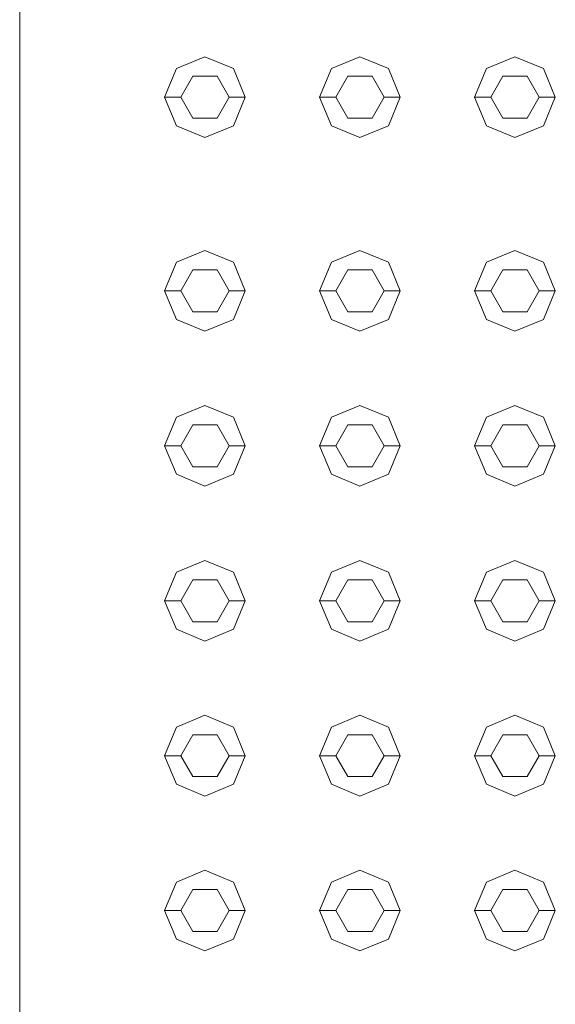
# Model space of a CAD drawing. Header units: millimetres. Extents: x 2 to 902, y -447 to 199.
# Tile 764 of 1056: x 43.061 to 43.393, y 151.574 to 152.184. Entities that reach past the tile are written whole.
import ezdxf

# ---------------------------------------------------------------- set-up
doc = ezdxf.new("R2010")
doc.units = ezdxf.units.MM
doc.header["$MEASUREMENT"] = 0
doc.layers.add('IFC-Elemento construtivo genérico-Contorno', color=253, linetype='Continuous', lineweight=5)
doc.layers.add('IFC-Laje-Contorno', color=134, linetype='Continuous', lineweight=5)

msp = doc.modelspace()

# ---------------------------------------------------------------- linework, layer by layer
at = {"layer": 'IFC-Elemento construtivo genérico-Contorno', "color": 7, "lineweight": 5}
for p, q in [((43.15817, 152.15363), (43.17585, 152.16095)), ((43.15817, 152.15363), (43.17585, 152.16095)), ((43.17585, 152.16095), (43.19353, 152.15363)), ((43.17585, 152.16095), (43.19353, 152.15363)), ((43.25417, 152.15363), (43.27185, 152.16095)), ((43.25417, 152.15363), (43.27185, 152.16095)), ((43.27185, 152.16095), (43.28953, 152.15363)), ((43.27185, 152.16095), (43.28953, 152.15363)), ((43.35017, 152.15363), (43.36785, 152.16095)), ((43.35017, 152.15363), (43.36785, 152.16095)), ((43.36785, 152.16095), (43.38552, 152.15363)), ((43.36785, 152.16095), (43.38552, 152.15363)), ((43.15085, 152.13595), (43.15817, 152.15363)), ((43.15085, 152.13595), (43.15817, 152.15363)), ((43.16085, 152.13595), (43.16835, 152.14894)), ((43.16085, 152.13595), (43.16835, 152.14894)), ((43.16835, 152.14894), (43.18335, 152.14894)), ((43.16835, 152.14894), (43.18335, 152.14894)), ((43.18335, 152.14894), (43.19085, 152.13595)), ((43.18335, 152.14894), (43.19085, 152.13595)), ((43.19353, 152.15363), (43.20085, 152.13595)), ((43.19353, 152.15363), (43.20085, 152.13595)), ((43.24685, 152.13595), (43.25417, 152.15363)), ((43.24685, 152.13595), (43.25417, 152.15363)), ((43.25685, 152.13595), (43.26435, 152.14894)), ((43.25685, 152.13595), (43.26435, 152.14894)), ((43.26435, 152.14894), (43.27935, 152.14894)), ((43.26435, 152.14894), (43.27935, 152.14894)), ((43.27935, 152.14894), (43.28685, 152.13595)), ((43.27935, 152.14894), (43.28685, 152.13595)), ((43.28953, 152.15363), (43.29685, 152.13595)), ((43.28953, 152.15363), (43.29685, 152.13595)), ((43.34285, 152.13595), (43.35017, 152.15363)), ((43.34285, 152.13595), (43.35017, 152.15363)), ((43.35285, 152.13595), (43.36035, 152.14894)), ((43.35285, 152.13595), (43.36035, 152.14894)), ((43.36035, 152.14894), (43.37535, 152.14894)), ((43.36035, 152.14894), (43.37535, 152.14894)), ((43.37535, 152.14894), (43.38285, 152.13595)), ((43.37535, 152.14894), (43.38285, 152.13595)), ((43.38552, 152.15363), (43.39285, 152.13595)), ((43.38552, 152.15363), (43.39285, 152.13595)), ((43.15085, 152.13595), (43.16085, 152.13595)), ((43.15085, 152.13595), (43.15817, 152.11827)), ((43.15085, 152.13595), (43.16085, 152.13595)), ((43.15085, 152.13595), (43.15817, 152.11827)), ((43.16085, 152.13595), (43.16835, 152.12295)), ((43.16085, 152.13595), (43.16835, 152.12295)), ((43.18335, 152.12295), (43.19085, 152.13595)), ((43.18335, 152.12295), (43.19085, 152.13595)), ((43.19085, 152.13595), (43.20085, 152.13595)), ((43.19085, 152.13595), (43.20085, 152.13595)), ((43.19353, 152.11827), (43.20085, 152.13595)), ((43.19353, 152.11827), (43.20085, 152.13595)), ((43.24685, 152.13595), (43.25685, 152.13595)), ((43.24685, 152.13595), (43.25417, 152.11827)), ((43.24685, 152.13595), (43.25685, 152.13595)), ((43.24685, 152.13595), (43.25417, 152.11827)), ((43.25685, 152.13595), (43.26435, 152.12295)), ((43.25685, 152.13595), (43.26435, 152.12295)), ((43.27935, 152.12295), (43.28685, 152.13595)), ((43.27935, 152.12295), (43.28685, 152.13595)), ((43.28685, 152.13595), (43.29685, 152.13595)), ((43.28685, 152.13595), (43.29685, 152.13595)), ((43.28953, 152.11827), (43.29685, 152.13595)), ((43.28953, 152.11827), (43.29685, 152.13595)), ((43.34285, 152.13595), (43.35285, 152.13595)), ((43.34285, 152.13595), (43.35017, 152.11827)), ((43.34285, 152.13595), (43.35285, 152.13595)), ((43.34285, 152.13595), (43.35017, 152.11827)), ((43.35285, 152.13595), (43.36035, 152.12295)), ((43.35285, 152.13595), (43.36035, 152.12295)), ((43.37535, 152.12295), (43.38285, 152.13595)), ((43.37535, 152.12295), (43.38285, 152.13595)), ((43.38285, 152.13595), (43.39285, 152.13595)), ((43.38285, 152.13595), (43.39285, 152.13595)), ((43.38552, 152.11827), (43.39285, 152.13595)), ((43.38552, 152.11827), (43.39285, 152.13595)), ((43.15817, 152.11827), (43.17585, 152.11095)), ((43.15817, 152.11827), (43.17585, 152.11095)), ((43.16835, 152.12295), (43.18335, 152.12295)), ((43.16835, 152.12295), (43.18335, 152.12295)), ((43.17585, 152.11095), (43.19353, 152.11827)), ((43.17585, 152.11095), (43.19353, 152.11827)), ((43.25417, 152.11827), (43.27185, 152.11095)), ((43.25417, 152.11827), (43.27185, 152.11095)), ((43.26435, 152.12295), (43.27935, 152.12295)), ((43.26435, 152.12295), (43.27935, 152.12295)), ((43.27185, 152.11095), (43.28953, 152.11827)), ((43.27185, 152.11095), (43.28953, 152.11827)), ((43.35017, 152.11827), (43.36785, 152.11095)), ((43.35017, 152.11827), (43.36785, 152.11095)), ((43.36035, 152.12295), (43.37535, 152.12295)), ((43.36035, 152.12295), (43.37535, 152.12295)), ((43.36785, 152.11095), (43.38552, 152.11827)), ((43.36785, 152.11095), (43.38552, 152.11827)), ((43.15817, 152.03363), (43.17585, 152.04095)), ((43.15817, 152.03363), (43.17585, 152.04095)), ((43.17585, 152.04095), (43.19353, 152.03363)), ((43.17585, 152.04095), (43.19353, 152.03363)), ((43.25417, 152.03363), (43.27185, 152.04095)), ((43.25417, 152.03363), (43.27185, 152.04095)), ((43.27185, 152.04095), (43.28953, 152.03363)), ((43.27185, 152.04095), (43.28953, 152.03363)), ((43.35017, 152.03363), (43.36785, 152.04095)), ((43.35017, 152.03363), (43.36785, 152.04095)), ((43.36785, 152.04095), (43.38552, 152.03363)), ((43.36785, 152.04095), (43.38552, 152.03363)), ((43.15085, 152.01595), (43.15817, 152.03363)), ((43.15085, 152.01595), (43.15817, 152.03363)), ((43.19353, 152.03363), (43.20085, 152.01595)), ((43.19353, 152.03363), (43.20085, 152.01595)), ((43.24685, 152.01595), (43.25417, 152.03363)), ((43.24685, 152.01595), (43.25417, 152.03363)), ((43.28953, 152.03363), (43.29685, 152.01595)), ((43.28953, 152.03363), (43.29685, 152.01595)), ((43.34285, 152.01595), (43.35017, 152.03363)), ((43.34285, 152.01595), (43.35017, 152.03363)), ((43.38552, 152.03363), (43.39285, 152.01595)), ((43.38552, 152.03363), (43.39285, 152.01595)), ((43.16085, 152.01595), (43.16835, 152.02894)), ((43.16085, 152.01595), (43.16835, 152.02894)), ((43.16835, 152.02894), (43.18335, 152.02894)), ((43.16835, 152.02894), (43.18335, 152.02894)), ((43.18335, 152.02894), (43.19085, 152.01595)), ((43.18335, 152.02894), (43.19085, 152.01595)), ((43.25685, 152.01595), (43.26435, 152.02894)), ((43.25685, 152.01595), (43.26435, 152.02894)), ((43.26435, 152.02894), (43.27935, 152.02894)), ((43.26435, 152.02894), (43.27935, 152.02894)), ((43.27935, 152.02894), (43.28685, 152.01595)), ((43.27935, 152.02894), (43.28685, 152.01595)), ((43.35285, 152.01595), (43.36035, 152.02894)), ((43.35285, 152.01595), (43.36035, 152.02894)), ((43.36035, 152.02894), (43.37535, 152.02894)), ((43.36035, 152.02894), (43.37535, 152.02894)), ((43.37535, 152.02894), (43.38285, 152.01595)), ((43.37535, 152.02894), (43.38285, 152.01595)), ((43.15085, 152.01595), (43.16085, 152.01595)), ((43.15085, 152.01595), (43.15817, 151.99827)), ((43.15085, 152.01595), (43.16085, 152.01595)), ((43.15085, 152.01595), (43.15817, 151.99827)), ((43.16085, 152.01595), (43.16835, 152.00295)), ((43.16085, 152.01595), (43.16835, 152.00295)), ((43.18335, 152.00295), (43.19085, 152.01595)), ((43.18335, 152.00295), (43.19085, 152.01595)), ((43.19085, 152.01595), (43.20085, 152.01595)), ((43.19085, 152.01595), (43.20085, 152.01595)), ((43.19353, 151.99827), (43.20085, 152.01595)), ((43.19353, 151.99827), (43.20085, 152.01595)), ((43.24685, 152.01595), (43.25685, 152.01595)), ((43.24685, 152.01595), (43.25417, 151.99827)), ((43.24685, 152.01595), (43.25685, 152.01595)), ((43.24685, 152.01595), (43.25417, 151.99827)), ((43.25685, 152.01595), (43.26435, 152.00295)), ((43.25685, 152.01595), (43.26435, 152.00295)), ((43.27935, 152.00295), (43.28685, 152.01595)), ((43.27935, 152.00295), (43.28685, 152.01595)), ((43.28685, 152.01595), (43.29685, 152.01595)), ((43.28685, 152.01595), (43.29685, 152.01595)), ((43.28953, 151.99827), (43.29685, 152.01595)), ((43.28953, 151.99827), (43.29685, 152.01595)), ((43.34285, 152.01595), (43.35285, 152.01595)), ((43.34285, 152.01595), (43.35017, 151.99827)), ((43.34285, 152.01595), (43.35285, 152.01595)), ((43.34285, 152.01595), (43.35017, 151.99827)), ((43.35285, 152.01595), (43.36035, 152.00295)), ((43.35285, 152.01595), (43.36035, 152.00295)), ((43.37535, 152.00295), (43.38285, 152.01595)), ((43.37535, 152.00295), (43.38285, 152.01595)), ((43.38285, 152.01595), (43.39285, 152.01595)), ((43.38285, 152.01595), (43.39285, 152.01595)), ((43.38552, 151.99827), (43.39285, 152.01595)), ((43.38552, 151.99827), (43.39285, 152.01595)), ((43.16835, 152.00295), (43.18335, 152.00295)), ((43.16835, 152.00295), (43.18335, 152.00295)), ((43.26435, 152.00295), (43.27935, 152.00295)), ((43.26435, 152.00295), (43.27935, 152.00295)), ((43.36035, 152.00295), (43.37535, 152.00295)), ((43.36035, 152.00295), (43.37535, 152.00295)), ((43.15817, 151.99827), (43.17585, 151.99095)), ((43.15817, 151.99827), (43.17585, 151.99095)), ((43.17585, 151.99095), (43.19353, 151.99827)), ((43.17585, 151.99095), (43.19353, 151.99827)), ((43.25417, 151.99827), (43.27185, 151.99095)), ((43.25417, 151.99827), (43.27185, 151.99095)), ((43.27185, 151.99095), (43.28953, 151.99827)), ((43.27185, 151.99095), (43.28953, 151.99827)), ((43.35017, 151.99827), (43.36785, 151.99095)), ((43.35017, 151.99827), (43.36785, 151.99095)), ((43.36785, 151.99095), (43.38552, 151.99827)), ((43.36785, 151.99095), (43.38552, 151.99827)), ((43.15817, 151.93762), (43.17585, 151.94495)), ((43.15817, 151.93762), (43.17585, 151.94495)), ((43.17585, 151.94495), (43.19353, 151.93762)), ((43.17585, 151.94495), (43.19353, 151.93762)), ((43.25417, 151.93762), (43.27185, 151.94495)), ((43.25417, 151.93762), (43.27185, 151.94495)), ((43.27185, 151.94495), (43.28953, 151.93762)), ((43.27185, 151.94495), (43.28953, 151.93762)), ((43.35017, 151.93762), (43.36785, 151.94495)), ((43.35017, 151.93762), (43.36785, 151.94495)), ((43.36785, 151.94495), (43.38552, 151.93762)), ((43.36785, 151.94495), (43.38552, 151.93762)), ((43.15085, 151.91995), (43.15817, 151.93762)), ((43.15085, 151.91995), (43.15817, 151.93762)), ((43.19353, 151.93762), (43.20085, 151.91995)), ((43.19353, 151.93762), (43.20085, 151.91995)), ((43.24685, 151.91995), (43.25417, 151.93762)), ((43.24685, 151.91995), (43.25417, 151.93762)), ((43.28953, 151.93762), (43.29685, 151.91995)), ((43.28953, 151.93762), (43.29685, 151.91995)), ((43.34285, 151.91995), (43.35017, 151.93762)), ((43.34285, 151.91995), (43.35017, 151.93762)), ((43.38552, 151.93762), (43.39285, 151.91995)), ((43.38552, 151.93762), (43.39285, 151.91995)), ((43.16085, 151.91995), (43.16835, 151.93293)), ((43.16085, 151.91995), (43.16835, 151.93293)), ((43.16835, 151.93293), (43.18335, 151.93293)), ((43.16835, 151.93293), (43.18335, 151.93293)), ((43.18335, 151.93293), (43.19085, 151.91995)), ((43.18335, 151.93293), (43.19085, 151.91995)), ((43.25685, 151.91995), (43.26435, 151.93293)), ((43.25685, 151.91995), (43.26435, 151.93293)), ((43.26435, 151.93293), (43.27935, 151.93293)), ((43.26435, 151.93293), (43.27935, 151.93293)), ((43.27935, 151.93293), (43.28685, 151.91995)), ((43.27935, 151.93293), (43.28685, 151.91995)), ((43.35285, 151.91995), (43.36035, 151.93293)), ((43.35285, 151.91995), (43.36035, 151.93293)), ((43.36035, 151.93293), (43.37535, 151.93293)), ((43.36035, 151.93293), (43.37535, 151.93293)), ((43.37535, 151.93293), (43.38285, 151.91995)), ((43.37535, 151.93293), (43.38285, 151.91995)), ((43.15085, 151.91995), (43.16085, 151.91995)), ((43.15085, 151.91995), (43.15817, 151.90227)), ((43.15085, 151.91995), (43.16085, 151.91995)), ((43.15085, 151.91995), (43.15817, 151.90227)), ((43.16085, 151.91995), (43.16835, 151.90696)), ((43.16085, 151.91995), (43.16835, 151.90696)), ((43.18335, 151.90696), (43.19085, 151.91995)), ((43.18335, 151.90696), (43.19085, 151.91995)), ((43.19085, 151.91995), (43.20085, 151.91995)), ((43.19085, 151.91995), (43.20085, 151.91995)), ((43.19353, 151.90227), (43.20085, 151.91995)), ((43.19353, 151.90227), (43.20085, 151.91995)), ((43.24685, 151.91995), (43.25685, 151.91995)), ((43.24685, 151.91995), (43.25417, 151.90227)), ((43.24685, 151.91995), (43.25685, 151.91995)), ((43.24685, 151.91995), (43.25417, 151.90227)), ((43.25685, 151.91995), (43.26435, 151.90696)), ((43.25685, 151.91995), (43.26435, 151.90696)), ((43.27935, 151.90696), (43.28685, 151.91995)), ((43.27935, 151.90696), (43.28685, 151.91995)), ((43.28685, 151.91995), (43.29685, 151.91995)), ((43.28685, 151.91995), (43.29685, 151.91995)), ((43.28953, 151.90227), (43.29685, 151.91995)), ((43.28953, 151.90227), (43.29685, 151.91995)), ((43.34285, 151.91995), (43.35285, 151.91995)), ((43.34285, 151.91995), (43.35017, 151.90227)), ((43.34285, 151.91995), (43.35285, 151.91995)), ((43.34285, 151.91995), (43.35017, 151.90227)), ((43.35285, 151.91995), (43.36035, 151.90696)), ((43.35285, 151.91995), (43.36035, 151.90696)), ((43.37535, 151.90696), (43.38285, 151.91995)), ((43.37535, 151.90696), (43.38285, 151.91995)), ((43.38285, 151.91995), (43.39285, 151.91995)), ((43.38285, 151.91995), (43.39285, 151.91995)), ((43.38552, 151.90227), (43.39285, 151.91995)), ((43.38552, 151.90227), (43.39285, 151.91995)), ((43.16835, 151.90696), (43.18335, 151.90696)), ((43.16835, 151.90696), (43.18335, 151.90696)), ((43.26435, 151.90696), (43.27935, 151.90696)), ((43.26435, 151.90696), (43.27935, 151.90696)), ((43.36035, 151.90696), (43.37535, 151.90696)), ((43.36035, 151.90696), (43.37535, 151.90696)), ((43.15817, 151.90227), (43.17585, 151.89495)), ((43.15817, 151.90227), (43.17585, 151.89495)), ((43.17585, 151.89495), (43.19353, 151.90227)), ((43.17585, 151.89495), (43.19353, 151.90227)), ((43.25417, 151.90227), (43.27185, 151.89495)), ((43.25417, 151.90227), (43.27185, 151.89495)), ((43.27185, 151.89495), (43.28953, 151.90227)), ((43.27185, 151.89495), (43.28953, 151.90227)), ((43.35017, 151.90227), (43.36785, 151.89495)), ((43.35017, 151.90227), (43.36785, 151.89495)), ((43.36785, 151.89495), (43.38552, 151.90227)), ((43.36785, 151.89495), (43.38552, 151.90227)), ((43.15817, 151.84163), (43.17585, 151.84895)), ((43.15817, 151.84163), (43.17585, 151.84895)), ((43.17585, 151.84895), (43.19353, 151.84163)), ((43.17585, 151.84895), (43.19353, 151.84163)), ((43.25417, 151.84163), (43.27185, 151.84895)), ((43.25417, 151.84163), (43.27185, 151.84895)), ((43.27185, 151.84895), (43.28953, 151.84163)), ((43.27185, 151.84895), (43.28953, 151.84163)), ((43.35017, 151.84163), (43.36785, 151.84895)), ((43.35017, 151.84163), (43.36785, 151.84895)), ((43.36785, 151.84895), (43.38552, 151.84163)), ((43.36785, 151.84895), (43.38552, 151.84163)), ((43.15085, 151.82395), (43.15817, 151.84163)), ((43.15085, 151.82395), (43.15817, 151.84163)), ((43.16085, 151.82395), (43.16835, 151.83694)), ((43.16085, 151.82395), (43.16835, 151.83694)), ((43.16835, 151.83694), (43.18335, 151.83694)), ((43.16835, 151.83694), (43.18335, 151.83694)), ((43.18335, 151.83694), (43.19085, 151.82395)), ((43.18335, 151.83694), (43.19085, 151.82395)), ((43.19353, 151.84163), (43.20085, 151.82395)), ((43.19353, 151.84163), (43.20085, 151.82395)), ((43.24685, 151.82395), (43.25417, 151.84163)), ((43.24685, 151.82395), (43.25417, 151.84163)), ((43.25685, 151.82395), (43.26435, 151.83694)), ((43.25685, 151.82395), (43.26435, 151.83694)), ((43.26435, 151.83694), (43.27935, 151.83694)), ((43.26435, 151.83694), (43.27935, 151.83694)), ((43.27935, 151.83694), (43.28685, 151.82395)), ((43.27935, 151.83694), (43.28685, 151.82395)), ((43.28953, 151.84163), (43.29685, 151.82395)), ((43.28953, 151.84163), (43.29685, 151.82395)), ((43.34285, 151.82395), (43.35017, 151.84163)), ((43.34285, 151.82395), (43.35017, 151.84163)), ((43.35285, 151.82395), (43.36035, 151.83694)), ((43.35285, 151.82395), (43.36035, 151.83694)), ((43.36035, 151.83694), (43.37535, 151.83694)), ((43.36035, 151.83694), (43.37535, 151.83694)), ((43.37535, 151.83694), (43.38285, 151.82395)), ((43.37535, 151.83694), (43.38285, 151.82395)), ((43.38552, 151.84163), (43.39285, 151.82395)), ((43.38552, 151.84163), (43.39285, 151.82395)), ((43.15085, 151.82395), (43.16085, 151.82395)), ((43.15085, 151.82395), (43.15817, 151.80627)), ((43.15085, 151.82395), (43.16085, 151.82395)), ((43.15085, 151.82395), (43.15817, 151.80627)), ((43.16085, 151.82395), (43.16835, 151.81096)), ((43.16085, 151.82395), (43.16835, 151.81096)), ((43.18335, 151.81096), (43.19085, 151.82395)), ((43.18335, 151.81096), (43.19085, 151.82395)), ((43.19085, 151.82395), (43.20085, 151.82395)), ((43.19085, 151.82395), (43.20085, 151.82395)), ((43.19353, 151.80627), (43.20085, 151.82395)), ((43.19353, 151.80627), (43.20085, 151.82395)), ((43.24685, 151.82395), (43.25685, 151.82395)), ((43.24685, 151.82395), (43.25417, 151.80627)), ((43.24685, 151.82395), (43.25685, 151.82395)), ((43.24685, 151.82395), (43.25417, 151.80627)), ((43.25685, 151.82395), (43.26435, 151.81096)), ((43.25685, 151.82395), (43.26435, 151.81096)), ((43.27935, 151.81096), (43.28685, 151.82395)), ((43.27935, 151.81096), (43.28685, 151.82395)), ((43.28685, 151.82395), (43.29685, 151.82395)), ((43.28685, 151.82395), (43.29685, 151.82395)), ((43.28953, 151.80627), (43.29685, 151.82395)), ((43.28953, 151.80627), (43.29685, 151.82395)), ((43.34285, 151.82395), (43.35285, 151.82395)), ((43.34285, 151.82395), (43.35017, 151.80627)), ((43.34285, 151.82395), (43.35285, 151.82395)), ((43.34285, 151.82395), (43.35017, 151.80627)), ((43.35285, 151.82395), (43.36035, 151.81096)), ((43.35285, 151.82395), (43.36035, 151.81096)), ((43.37535, 151.81096), (43.38285, 151.82395)), ((43.37535, 151.81096), (43.38285, 151.82395)), ((43.38285, 151.82395), (43.39285, 151.82395)), ((43.38285, 151.82395), (43.39285, 151.82395)), ((43.38552, 151.80627), (43.39285, 151.82395)), ((43.38552, 151.80627), (43.39285, 151.82395)), ((43.16835, 151.81096), (43.18335, 151.81096)), ((43.16835, 151.81096), (43.18335, 151.81096)), ((43.26435, 151.81096), (43.27935, 151.81096)), ((43.26435, 151.81096), (43.27935, 151.81096)), ((43.36035, 151.81096), (43.37535, 151.81096)), ((43.36035, 151.81096), (43.37535, 151.81096)), ((43.15817, 151.80627), (43.17585, 151.79895)), ((43.15817, 151.80627), (43.17585, 151.79895)), ((43.17585, 151.79895), (43.19353, 151.80627)), ((43.17585, 151.79895), (43.19353, 151.80627)), ((43.25417, 151.80627), (43.27185, 151.79895)), ((43.25417, 151.80627), (43.27185, 151.79895)), ((43.27185, 151.79895), (43.28953, 151.80627)), ((43.27185, 151.79895), (43.28953, 151.80627)), ((43.35017, 151.80627), (43.36785, 151.79895)), ((43.35017, 151.80627), (43.36785, 151.79895)), ((43.36785, 151.79895), (43.38552, 151.80627)), ((43.36785, 151.79895), (43.38552, 151.80627)), ((43.15817, 151.74563), (43.17585, 151.75294)), ((43.15817, 151.74563), (43.17585, 151.75294)), ((43.17585, 151.75294), (43.19353, 151.74563)), ((43.17585, 151.75294), (43.19353, 151.74563)), ((43.25417, 151.74563), (43.27185, 151.75294)), ((43.25417, 151.74563), (43.27185, 151.75294)), ((43.27185, 151.75294), (43.28953, 151.74563)), ((43.27185, 151.75294), (43.28953, 151.74563)), ((43.35017, 151.74563), (43.36785, 151.75294)), ((43.35017, 151.74563), (43.36785, 151.75294)), ((43.36785, 151.75294), (43.38552, 151.74563)), ((43.36785, 151.75294), (43.38552, 151.74563)), ((43.15085, 151.72794), (43.15817, 151.74563)), ((43.15085, 151.72794), (43.15817, 151.74563)), ((43.19353, 151.74563), (43.20085, 151.72794)), ((43.19353, 151.74563), (43.20085, 151.72794)), ((43.24685, 151.72794), (43.25417, 151.74563)), ((43.24685, 151.72794), (43.25417, 151.74563)), ((43.28953, 151.74563), (43.29685, 151.72794)), ((43.28953, 151.74563), (43.29685, 151.72794)), ((43.34285, 151.72794), (43.35017, 151.74563)), ((43.34285, 151.72794), (43.35017, 151.74563)), ((43.38552, 151.74563), (43.39285, 151.72794)), ((43.38552, 151.74563), (43.39285, 151.72794)), ((43.16085, 151.72794), (43.16835, 151.74094)), ((43.16085, 151.72794), (43.16835, 151.74094)), ((43.16835, 151.74094), (43.18335, 151.74094)), ((43.16835, 151.74094), (43.18335, 151.74094)), ((43.18335, 151.74094), (43.19085, 151.72794)), ((43.18335, 151.74094), (43.19085, 151.72794)), ((43.25685, 151.72794), (43.26435, 151.74094)), ((43.25685, 151.72794), (43.26435, 151.74094)), ((43.26435, 151.74094), (43.27935, 151.74094)), ((43.26435, 151.74094), (43.27935, 151.74094)), ((43.27935, 151.74094), (43.28685, 151.72794)), ((43.27935, 151.74094), (43.28685, 151.72794)), ((43.35285, 151.72794), (43.36035, 151.74094)), ((43.35285, 151.72794), (43.36035, 151.74094)), ((43.36035, 151.74094), (43.37535, 151.74094)), ((43.36035, 151.74094), (43.37535, 151.74094)), ((43.37535, 151.74094), (43.38285, 151.72794)), ((43.37535, 151.74094), (43.38285, 151.72794)), ((43.15085, 151.72794), (43.16085, 151.72794)), ((43.15085, 151.72794), (43.15817, 151.71027)), ((43.15085, 151.72794), (43.16085, 151.72794)), ((43.15085, 151.72794), (43.15817, 151.71027)), ((43.16085, 151.72794), (43.16835, 151.71496)), ((43.16085, 151.72794), (43.16835, 151.71496)), ((43.18335, 151.71496), (43.19085, 151.72794)), ((43.18335, 151.71496), (43.19085, 151.72794)), ((43.19085, 151.72794), (43.20085, 151.72794)), ((43.19085, 151.72794), (43.20085, 151.72794)), ((43.19353, 151.71027), (43.20085, 151.72794)), ((43.19353, 151.71027), (43.20085, 151.72794)), ((43.24685, 151.72794), (43.25685, 151.72794)), ((43.24685, 151.72794), (43.25417, 151.71027)), ((43.24685, 151.72794), (43.25685, 151.72794)), ((43.24685, 151.72794), (43.25417, 151.71027)), ((43.25685, 151.72794), (43.26435, 151.71496)), ((43.25685, 151.72794), (43.26435, 151.71496)), ((43.27935, 151.71496), (43.28685, 151.72794)), ((43.27935, 151.71496), (43.28685, 151.72794)), ((43.28685, 151.72794), (43.29685, 151.72794)), ((43.28685, 151.72794), (43.29685, 151.72794)), ((43.28953, 151.71027), (43.29685, 151.72794)), ((43.28953, 151.71027), (43.29685, 151.72794)), ((43.34285, 151.72794), (43.35285, 151.72794)), ((43.34285, 151.72794), (43.35017, 151.71027)), ((43.34285, 151.72794), (43.35285, 151.72794)), ((43.34285, 151.72794), (43.35017, 151.71027)), ((43.35285, 151.72794), (43.36035, 151.71496)), ((43.35285, 151.72794), (43.36035, 151.71496)), ((43.37535, 151.71496), (43.38285, 151.72794)), ((43.37535, 151.71496), (43.38285, 151.72794)), ((43.38285, 151.72794), (43.39285, 151.72794)), ((43.38285, 151.72794), (43.39285, 151.72794)), ((43.38552, 151.71027), (43.39285, 151.72794)), ((43.38552, 151.71027), (43.39285, 151.72794)), ((43.16835, 151.71496), (43.18335, 151.71496)), ((43.16835, 151.71496), (43.18335, 151.71496)), ((43.26435, 151.71496), (43.27935, 151.71496)), ((43.26435, 151.71496), (43.27935, 151.71496)), ((43.36035, 151.71496), (43.37535, 151.71496)), ((43.36035, 151.71496), (43.37535, 151.71496)), ((43.15817, 151.71027), (43.17585, 151.70294)), ((43.15817, 151.71027), (43.17585, 151.70294)), ((43.17585, 151.70294), (43.19353, 151.71027)), ((43.17585, 151.70294), (43.19353, 151.71027)), ((43.25417, 151.71027), (43.27185, 151.70294)), ((43.25417, 151.71027), (43.27185, 151.70294)), ((43.27185, 151.70294), (43.28953, 151.71027)), ((43.27185, 151.70294), (43.28953, 151.71027)), ((43.35017, 151.71027), (43.36785, 151.70294)), ((43.35017, 151.71027), (43.36785, 151.70294)), ((43.36785, 151.70294), (43.38552, 151.71027)), ((43.36785, 151.70294), (43.38552, 151.71027)), ((43.15817, 151.64962), (43.17585, 151.65695)), ((43.15817, 151.64962), (43.17585, 151.65695)), ((43.17585, 151.65695), (43.19353, 151.64962)), ((43.17585, 151.65695), (43.19353, 151.64962)), ((43.25417, 151.64962), (43.27185, 151.65695)), ((43.25417, 151.64962), (43.27185, 151.65695)), ((43.27185, 151.65695), (43.28953, 151.64962)), ((43.27185, 151.65695), (43.28953, 151.64962)), ((43.35017, 151.64962), (43.36785, 151.65695)), ((43.35017, 151.64962), (43.36785, 151.65695)), ((43.36785, 151.65695), (43.38552, 151.64962)), ((43.36785, 151.65695), (43.38552, 151.64962)), ((43.15085, 151.63195), (43.15817, 151.64962)), ((43.15085, 151.63195), (43.15817, 151.64962)), ((43.19353, 151.64962), (43.20085, 151.63195)), ((43.19353, 151.64962), (43.20085, 151.63195)), ((43.24685, 151.63195), (43.25417, 151.64962)), ((43.24685, 151.63195), (43.25417, 151.64962)), ((43.28953, 151.64962), (43.29685, 151.63195)), ((43.28953, 151.64962), (43.29685, 151.63195)), ((43.34285, 151.63195), (43.35017, 151.64962)), ((43.34285, 151.63195), (43.35017, 151.64962)), ((43.38552, 151.64962), (43.39285, 151.63195)), ((43.38552, 151.64962), (43.39285, 151.63195)), ((43.16085, 151.63195), (43.16835, 151.64494)), ((43.16085, 151.63195), (43.16835, 151.64494)), ((43.16835, 151.64494), (43.18335, 151.64494)), ((43.16835, 151.64494), (43.18335, 151.64494)), ((43.18335, 151.64494), (43.19085, 151.63195)), ((43.18335, 151.64494), (43.19085, 151.63195)), ((43.25685, 151.63195), (43.26435, 151.64494)), ((43.25685, 151.63195), (43.26435, 151.64494)), ((43.26435, 151.64494), (43.27935, 151.64494)), ((43.26435, 151.64494), (43.27935, 151.64494)), ((43.27935, 151.64494), (43.28685, 151.63195)), ((43.27935, 151.64494), (43.28685, 151.63195)), ((43.35285, 151.63195), (43.36035, 151.64494)), ((43.35285, 151.63195), (43.36035, 151.64494)), ((43.36035, 151.64494), (43.37535, 151.64494)), ((43.36035, 151.64494), (43.37535, 151.64494)), ((43.37535, 151.64494), (43.38285, 151.63195)), ((43.37535, 151.64494), (43.38285, 151.63195)), ((43.15085, 151.63195), (43.16085, 151.63195)), ((43.15085, 151.63195), (43.15817, 151.61427)), ((43.15085, 151.63195), (43.16085, 151.63195)), ((43.15085, 151.63195), (43.15817, 151.61427)), ((43.16085, 151.63195), (43.16835, 151.61896)), ((43.16085, 151.63195), (43.16835, 151.61896)), ((43.18335, 151.61896), (43.19085, 151.63195)), ((43.18335, 151.61896), (43.19085, 151.63195)), ((43.19085, 151.63195), (43.20085, 151.63195)), ((43.19085, 151.63195), (43.20085, 151.63195)), ((43.19353, 151.61427), (43.20085, 151.63195)), ((43.19353, 151.61427), (43.20085, 151.63195)), ((43.24685, 151.63195), (43.25685, 151.63195)), ((43.24685, 151.63195), (43.25417, 151.61427)), ((43.24685, 151.63195), (43.25685, 151.63195)), ((43.24685, 151.63195), (43.25417, 151.61427)), ((43.25685, 151.63195), (43.26435, 151.61896)), ((43.25685, 151.63195), (43.26435, 151.61896)), ((43.27935, 151.61896), (43.28685, 151.63195)), ((43.27935, 151.61896), (43.28685, 151.63195)), ((43.28685, 151.63195), (43.29685, 151.63195)), ((43.28685, 151.63195), (43.29685, 151.63195)), ((43.28953, 151.61427), (43.29685, 151.63195)), ((43.28953, 151.61427), (43.29685, 151.63195)), ((43.34285, 151.63195), (43.35285, 151.63195)), ((43.34285, 151.63195), (43.35017, 151.61427)), ((43.34285, 151.63195), (43.35285, 151.63195)), ((43.34285, 151.63195), (43.35017, 151.61427)), ((43.35285, 151.63195), (43.36035, 151.61896)), ((43.35285, 151.63195), (43.36035, 151.61896)), ((43.37535, 151.61896), (43.38285, 151.63195)), ((43.37535, 151.61896), (43.38285, 151.63195)), ((43.38285, 151.63195), (43.39285, 151.63195)), ((43.38285, 151.63195), (43.39285, 151.63195)), ((43.38552, 151.61427), (43.39285, 151.63195)), ((43.38552, 151.61427), (43.39285, 151.63195)), ((43.16835, 151.61896), (43.18335, 151.61896)), ((43.16835, 151.61896), (43.18335, 151.61896)), ((43.26435, 151.61896), (43.27935, 151.61896)), ((43.26435, 151.61896), (43.27935, 151.61896)), ((43.36035, 151.61896), (43.37535, 151.61896)), ((43.36035, 151.61896), (43.37535, 151.61896)), ((43.15817, 151.61427), (43.17585, 151.60695)), ((43.15817, 151.61427), (43.17585, 151.60695)), ((43.17585, 151.60695), (43.19353, 151.61427)), ((43.17585, 151.60695), (43.19353, 151.61427)), ((43.25417, 151.61427), (43.27185, 151.60695)), ((43.25417, 151.61427), (43.27185, 151.60695)), ((43.27185, 151.60695), (43.28953, 151.61427)), ((43.27185, 151.60695), (43.28953, 151.61427)), ((43.35017, 151.61427), (43.36785, 151.60695)), ((43.35017, 151.61427), (43.36785, 151.60695)), ((43.36785, 151.60695), (43.38552, 151.61427)), ((43.36785, 151.60695), (43.38552, 151.61427))]:
    msp.add_line(p, q, dxfattribs=at)
at = {"layer": 'IFC-Laje-Contorno', "color": 7, "lineweight": 5}
for q in [(43.06111, 152.72304), (43.06111, 152.72303)]:
    msp.add_line((43.06111, 149.32552), q, dxfattribs=at)

doc.saveas('drawing.dxf')
